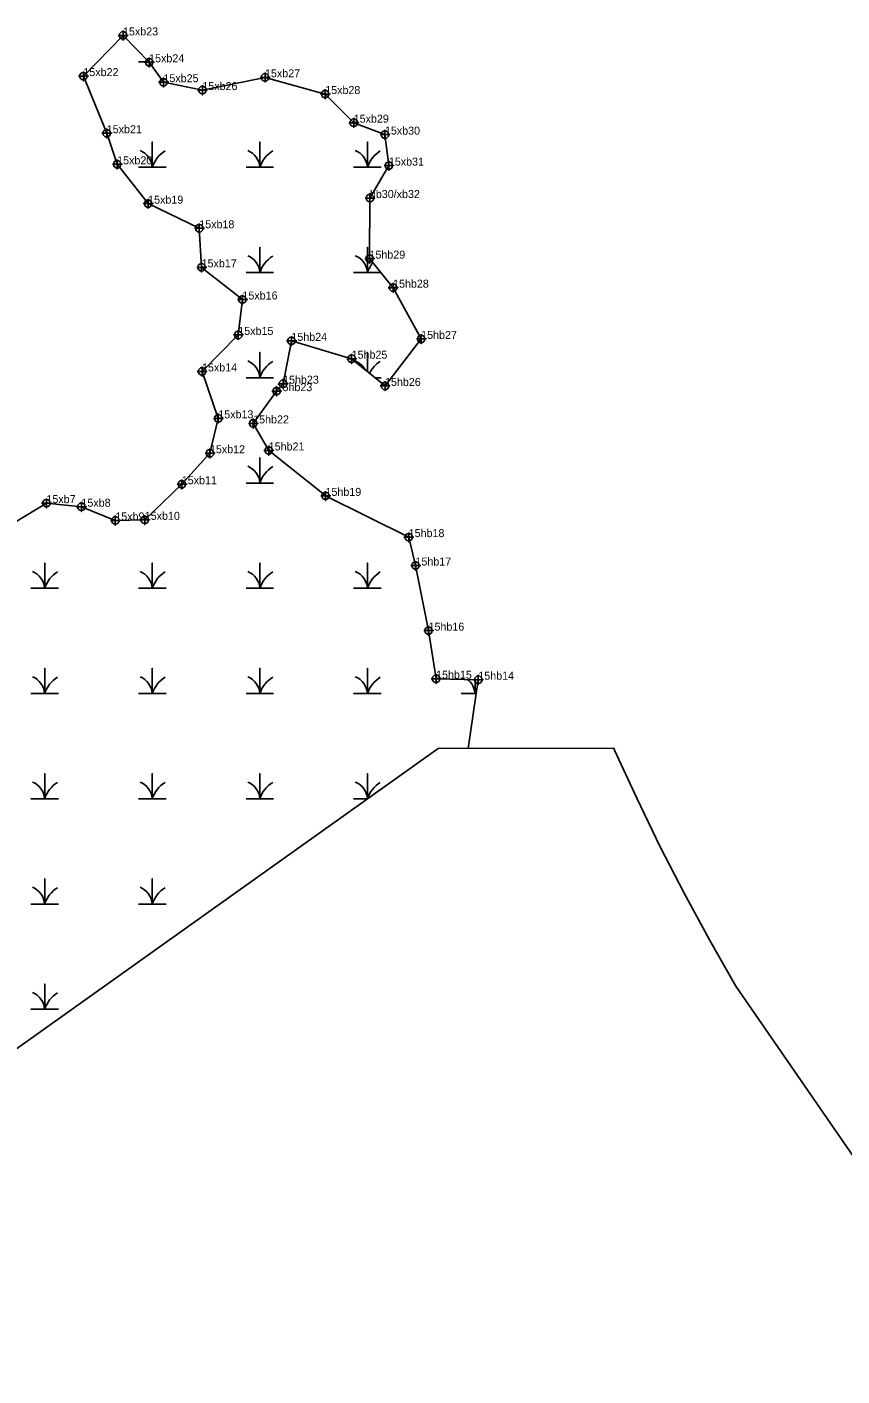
# Model space of a CAD drawing. Extents: x 2071991 to 2268989, y 436479 to 469629.
# Drawn here: x 2266760 to 2267269, y 442388 to 443231 of the extents above; entities that cross this region are included whole.
import ezdxf

# ---------------------------------------------------------------- set-up
doc = ezdxf.new("R2010")
doc.units = 0
for name, color, linetype in [('approx_PSA', 7, 'Continuous'), ('Exist Environmental Wetland Boundary', 7, 'Continuous'), ('Exist Environmental Wetland Boundary Cogo Comment', 7, 'Continuous'), ('Exist Environmental Wetland Boundary Cogo Point CELL', 7, 'Continuous'), ('Exist Hydro Swamp or Marsh', 7, 'Continuous')]:
    doc.layers.add(name, color=color, linetype=linetype)

msp = doc.modelspace()

# ---------------------------------------------------------------- linework, layer by layer
at = {"layer": 'approx_PSA'}
for p, q in [((2267016.7, 442780.01), (2266499.86, 442411.99)), ((2267126.52, 442780.25), (2267016.7, 442780.01)), ((2267126.99, 442779.14), (2267126.52, 442780.25)), ((2267140.77, 442748.97), (2267126.99, 442779.14)), ((2267155.24, 442719.12), (2267140.77, 442748.97)), ((2267170.38, 442689.61), (2267155.24, 442719.12)), ((2267186.19, 442660.44), (2267170.38, 442689.61)), ((2267202.66, 442631.65), (2267186.19, 442660.44)), ((2267370.45, 442387.94), (2267202.66, 442631.65))]:
    msp.add_line(p, q, dxfattribs=at)
at = {"layer": 'Exist Environmental Wetland Boundary'}
for points in [[(2266739.57, 442913.82), (2266772.08, 442933.43), (2266793.95, 442931.19), (2266815.12, 442922.63), (2266833.5, 442923.02), (2266856.65, 442945.26), (2266874.2, 442964.63), (2266879.43, 442986.43), (2266869.27, 443015.77), (2266891.91, 443038.56), (2266894.52, 443060.71), (2266869.01, 443080.81), (2266867.53, 443105.22), (2266835.61, 443120.61), (2266816.26, 443145.2), (2266809.77, 443164.62), (2266795.16, 443200.3), (2266819.93, 443225.76), (2266836.23, 443209), (2266845.18, 443196.5), (2266869.48, 443191.58), (2266908.61, 443199.54), (2266946.21, 443189.1), (2266964.02, 443171.21), (2266983.51, 443163.75)], [(2266983.51, 443163.75), (2266985.98, 443144.39), (2266974.12, 443124.12), (2266973.87, 443086.25), (2266988.6, 443068.1), (2267006.16, 443036.08), (2266983.58, 443006.69), (2266962.73, 443023.71), (2266925.11, 443034.87), (2266919.89, 443008.09), (2266915.84, 443003.45)], [(2267035.53, 442780.05), (2267041.86, 442823.08), (2267015.48, 442823.73), (2267010.76, 442853.75), (2267002.6, 442894.47), (2266998.36, 442912.2), (2266946.73, 442937.86), (2266910.93, 442966.37), (2266901.23, 442983.27), (2266915.84, 443003.45)]]:
    msp.add_lwpolyline(points, dxfattribs=at)
at = {"layer": 'Exist Environmental Wetland Boundary Cogo Point CELL'}
for points in [[(2266819.93, 443228.76), (2266819.93, 443222.76), (2266819.93, 443225.76), (2266822.93, 443225.76), (2266816.93, 443225.76)], [(2266836.23, 443212), (2266836.23, 443206), (2266836.23, 443209), (2266839.23, 443209), (2266833.23, 443209)], [(2266795.16, 443203.3), (2266795.16, 443197.3), (2266795.16, 443200.3), (2266798.16, 443200.3), (2266792.16, 443200.3)], [(2266845.18, 443199.5), (2266845.18, 443193.5), (2266845.18, 443196.5), (2266848.18, 443196.5), (2266842.18, 443196.5)], [(2266908.61, 443202.54), (2266908.61, 443196.54), (2266908.61, 443199.54), (2266911.61, 443199.54), (2266905.61, 443199.54)], [(2266869.48, 443194.58), (2266869.48, 443188.58), (2266869.48, 443191.58), (2266872.48, 443191.58), (2266866.48, 443191.58)], [(2266946.21, 443192.1), (2266946.21, 443186.1), (2266946.21, 443189.1), (2266949.21, 443189.1), (2266943.21, 443189.1)], [(2266964.02, 443174.21), (2266964.02, 443168.21), (2266964.02, 443171.21), (2266967.02, 443171.21), (2266961.02, 443171.21)], [(2266809.77, 443167.62), (2266809.77, 443161.62), (2266809.77, 443164.62), (2266812.77, 443164.62), (2266806.77, 443164.62)], [(2266983.51, 443166.75), (2266983.51, 443160.75), (2266983.51, 443163.75), (2266986.51, 443163.75), (2266980.51, 443163.75)], [(2266816.26, 443148.2), (2266816.26, 443142.2), (2266816.26, 443145.2), (2266819.26, 443145.2), (2266813.26, 443145.2)], [(2266985.98, 443147.39), (2266985.98, 443141.39), (2266985.98, 443144.39), (2266988.98, 443144.39), (2266982.98, 443144.39)], [(2266835.61, 443123.61), (2266835.61, 443117.61), (2266835.61, 443120.61), (2266838.61, 443120.61), (2266832.61, 443120.61)], [(2266974.12, 443127.12), (2266974.12, 443121.12), (2266974.12, 443124.12), (2266977.12, 443124.12), (2266971.12, 443124.12)], [(2266867.53, 443108.22), (2266867.53, 443102.22), (2266867.53, 443105.22), (2266870.53, 443105.22), (2266864.53, 443105.22)], [(2266869.01, 443083.81), (2266869.01, 443077.81), (2266869.01, 443080.81), (2266872.01, 443080.81), (2266866.01, 443080.81)], [(2266973.87, 443089.25), (2266973.87, 443083.25), (2266973.87, 443086.25), (2266976.87, 443086.25), (2266970.87, 443086.25)], [(2266988.6, 443071.1), (2266988.6, 443065.1), (2266988.6, 443068.1), (2266991.6, 443068.1), (2266985.6, 443068.1)], [(2266894.52, 443063.71), (2266894.52, 443057.71), (2266894.52, 443060.71), (2266897.52, 443060.71), (2266891.52, 443060.71)], [(2266891.91, 443041.56), (2266891.91, 443035.56), (2266891.91, 443038.56), (2266894.91, 443038.56), (2266888.91, 443038.56)], [(2266925.11, 443037.87), (2266925.11, 443031.87), (2266925.11, 443034.87), (2266928.11, 443034.87), (2266922.11, 443034.87)], [(2267006.16, 443039.08), (2267006.16, 443033.08), (2267006.16, 443036.08), (2267009.16, 443036.08), (2267003.16, 443036.08)], [(2266962.73, 443026.71), (2266962.73, 443020.71), (2266962.73, 443023.71), (2266965.73, 443023.71), (2266959.73, 443023.71)], [(2266869.27, 443018.77), (2266869.27, 443012.77), (2266869.27, 443015.77), (2266872.27, 443015.77), (2266866.27, 443015.77)], [(2266915.84, 443006.45), (2266915.84, 443000.45), (2266915.84, 443003.45), (2266918.84, 443003.45), (2266912.84, 443003.45)], [(2266919.89, 443011.09), (2266919.89, 443005.09), (2266919.89, 443008.09), (2266922.89, 443008.09), (2266916.89, 443008.09)], [(2266983.58, 443009.69), (2266983.58, 443003.69), (2266983.58, 443006.69), (2266986.58, 443006.69), (2266980.58, 443006.69)], [(2266879.43, 442989.43), (2266879.43, 442983.43), (2266879.43, 442986.43), (2266882.43, 442986.43), (2266876.43, 442986.43)], [(2266901.23, 442986.27), (2266901.23, 442980.27), (2266901.23, 442983.27), (2266904.23, 442983.27), (2266898.23, 442983.27)], [(2266874.2, 442967.63), (2266874.2, 442961.63), (2266874.2, 442964.63), (2266877.2, 442964.63), (2266871.2, 442964.63)], [(2266910.93, 442969.37), (2266910.93, 442963.37), (2266910.93, 442966.37), (2266913.93, 442966.37), (2266907.93, 442966.37)], [(2266856.65, 442948.26), (2266856.65, 442942.26), (2266856.65, 442945.26), (2266859.65, 442945.26), (2266853.65, 442945.26)], [(2266946.4, 442941), (2266946.4, 442935), (2266946.4, 442938), (2266949.4, 442938), (2266943.4, 442938)], [(2266772.08, 442936.43), (2266772.08, 442930.43), (2266772.08, 442933.43), (2266775.08, 442933.43), (2266769.08, 442933.43)], [(2266793.95, 442934.19), (2266793.95, 442928.19), (2266793.95, 442931.19), (2266796.95, 442931.19), (2266790.95, 442931.19)], [(2266815.12, 442925.63), (2266815.12, 442919.63), (2266815.12, 442922.63), (2266818.12, 442922.63), (2266812.12, 442922.63)], [(2266833.5, 442926.02), (2266833.5, 442920.02), (2266833.5, 442923.02), (2266836.5, 442923.02), (2266830.5, 442923.02)], [(2266998.36, 442915.2), (2266998.36, 442909.2), (2266998.36, 442912.2), (2267001.36, 442912.2), (2266995.36, 442912.2)], [(2267002.6, 442897.47), (2267002.6, 442891.47), (2267002.6, 442894.47), (2267005.6, 442894.47), (2266999.6, 442894.47)], [(2267010.76, 442856.75), (2267010.76, 442850.75), (2267010.76, 442853.75), (2267013.76, 442853.75), (2267007.76, 442853.75)], [(2267015.48, 442826.73), (2267015.48, 442820.73), (2267015.48, 442823.73), (2267018.48, 442823.73), (2267012.48, 442823.73)], [(2267041.86, 442826.08), (2267041.86, 442820.08), (2267041.86, 442823.08), (2267044.86, 442823.08), (2267038.86, 442823.08)]]:
    msp.add_lwpolyline(points, dxfattribs=at)
for centre in [(2266819.93, 443225.76), (2266836.23, 443209), (2266795.16, 443200.3), (2266908.61, 443199.54), (2266845.18, 443196.5), (2266869.48, 443191.58), (2266946.21, 443189.1), (2266809.77, 443164.62), (2266964.02, 443171.21), (2266983.51, 443163.75), (2266816.26, 443145.2), (2266985.98, 443144.39), (2266974.12, 443124.12), (2266835.61, 443120.61), (2266867.53, 443105.22), (2266869.01, 443080.81), (2266973.87, 443086.25), (2266988.6, 443068.1), (2266894.52, 443060.71), (2266891.91, 443038.56), (2266925.11, 443034.87), (2267006.16, 443036.08), (2266962.73, 443023.71), (2266869.27, 443015.77), (2266915.84, 443003.45), (2266919.89, 443008.09), (2266983.58, 443006.69), (2266879.43, 442986.43), (2266901.23, 442983.27), (2266874.2, 442964.63), (2266910.93, 442966.37), (2266856.65, 442945.26), (2266946.4, 442938), (2266772.08, 442933.43), (2266793.95, 442931.19), (2266815.12, 442922.63), (2266833.5, 442923.02), (2266998.36, 442912.2), (2267002.6, 442894.47), (2267010.76, 442853.75), (2267015.48, 442823.73), (2267041.86, 442823.08)]:
    msp.add_circle(centre, 2.34, dxfattribs=at)
at = {"layer": 'Exist Hydro Swamp or Marsh'}
for p, q in [((2266829.58, 443209.16), (2266836.08, 443209.16)), ((2266977.3, 443011.81), (2266981.19, 443011.81))]:
    msp.add_line(p, q, dxfattribs=at)
for points in [[(2266829.58, 443143.38), (2266838.18, 443143.38), (2266838.18, 443159.16), (2266838.18, 443143.38), (2266846.78, 443143.38)], [(2266896.78, 443143.38), (2266905.38, 443143.38), (2266905.38, 443159.16), (2266905.38, 443143.38), (2266913.98, 443143.38)], [(2266963.98, 443143.38), (2266972.59, 443143.38), (2266972.59, 443159.16), (2266972.59, 443143.38), (2266981.19, 443143.38)], [(2266896.78, 443077.6), (2266905.38, 443077.6), (2266905.38, 443093.38), (2266905.38, 443077.6), (2266913.98, 443077.6)], [(2266963.98, 443077.6), (2266972.59, 443077.6), (2266972.59, 443093.38), (2266972.59, 443077.6), (2266980.89, 443077.6)], [(2266896.78, 443011.81), (2266905.38, 443011.81), (2266905.38, 443027.6), (2266905.38, 443011.81), (2266913.98, 443011.81)], [(2266972.59, 443015.66), (2266972.59, 443027.6), (2266972.59, 443015.66)], [(2266896.78, 442946.03), (2266905.38, 442946.03), (2266905.38, 442961.81), (2266905.38, 442946.03), (2266913.98, 442946.03)], [(2266762.37, 442880.25), (2266770.98, 442880.25), (2266770.98, 442896.03), (2266770.98, 442880.25), (2266779.58, 442880.25)], [(2266829.58, 442880.25), (2266838.18, 442880.25), (2266838.18, 442896.03), (2266838.18, 442880.25), (2266846.78, 442880.25)], [(2266896.78, 442880.25), (2266905.38, 442880.25), (2266905.38, 442896.03), (2266905.38, 442880.25), (2266913.98, 442880.25)], [(2266963.98, 442880.25), (2266972.59, 442880.25), (2266972.59, 442896.03), (2266972.59, 442880.25), (2266981.19, 442880.25)], [(2266762.37, 442814.47), (2266770.98, 442814.47), (2266770.98, 442830.25), (2266770.98, 442814.47), (2266779.58, 442814.47)], [(2266829.58, 442814.47), (2266838.18, 442814.47), (2266838.18, 442830.25), (2266838.18, 442814.47), (2266846.78, 442814.47)], [(2266896.78, 442814.47), (2266905.38, 442814.47), (2266905.38, 442830.25), (2266905.38, 442814.47), (2266913.98, 442814.47)], [(2266963.98, 442814.47), (2266972.59, 442814.47), (2266972.59, 442830.25), (2266972.59, 442814.47), (2266981.19, 442814.47)], [(2267031.19, 442814.47), (2267039.79, 442814.47), (2267039.79, 442823.13)], [(2267039.79, 442823.13), (2267039.79, 442814.47), (2267040.59, 442814.47)], [(2266762.37, 442748.69), (2266770.98, 442748.69), (2266770.98, 442764.47), (2266770.98, 442748.69), (2266779.58, 442748.69)], [(2266829.58, 442748.69), (2266838.18, 442748.69), (2266838.18, 442764.47), (2266838.18, 442748.69), (2266846.78, 442748.69)], [(2266896.78, 442748.69), (2266905.38, 442748.69), (2266905.38, 442764.47), (2266905.38, 442748.69), (2266913.98, 442748.69)], [(2266963.98, 442748.69), (2266972.59, 442748.69), (2266972.59, 442764.47), (2266972.59, 442748.69), (2266972.72, 442748.69)], [(2266762.37, 442682.91), (2266770.98, 442682.91), (2266770.98, 442698.69), (2266770.98, 442682.91), (2266779.58, 442682.91)], [(2266829.58, 442682.91), (2266838.18, 442682.91), (2266838.18, 442698.69), (2266838.18, 442682.91), (2266846.78, 442682.91)], [(2266762.37, 442617.13), (2266770.98, 442617.13), (2266770.98, 442632.91), (2266770.98, 442617.13), (2266779.58, 442617.13)]]:
    msp.add_lwpolyline(points, dxfattribs=at)
for centre, radius, start, end in [((2266825.91, 443142.49), 12.3, 4.14034, 67.53497), ((2266856.42, 443137.32), 19.22, 122.12745, 161.62219), ((2266893.12, 443142.49), 12.3, 4.14034, 67.53497), ((2266923.62, 443137.32), 19.22, 122.12745, 161.62219), ((2266960.32, 443142.49), 12.3, 4.14034, 67.53497), ((2266990.83, 443137.32), 19.22, 122.12745, 161.62219), ((2266893.12, 443076.71), 12.3, 4.14034, 67.53497), ((2266923.62, 443071.53), 19.22, 122.12745, 161.62219), ((2266960.32, 443076.71), 12.3, 4.14034, 67.53497), ((2266990.83, 443071.53), 19.22, 140.7578, 161.62219), ((2266893.12, 443010.93), 12.3, 4.14034, 67.53497), ((2266923.62, 443005.75), 19.22, 122.12745, 161.62219), ((2266960.32, 443010.93), 12.3, 29.03957, 67.53497), ((2266990.83, 443005.75), 19.22, 122.12745, 152.36075), ((2266893.12, 442945.15), 12.3, 4.14034, 67.53497), ((2266923.62, 442939.97), 19.22, 122.12745, 161.62219), ((2266758.71, 442879.37), 12.3, 4.14034, 67.53497), ((2266789.22, 442874.19), 19.22, 122.12745, 161.62219), ((2266825.91, 442879.37), 12.3, 4.14034, 67.53497), ((2266856.42, 442874.19), 19.22, 122.12745, 161.62219), ((2266893.12, 442879.37), 12.3, 4.14034, 67.53497), ((2266923.62, 442874.19), 19.22, 122.12745, 161.62219), ((2266960.32, 442879.37), 12.3, 4.14034, 67.53497), ((2266990.83, 442874.19), 19.22, 122.12745, 161.62219), ((2266758.71, 442813.59), 12.3, 4.14034, 67.53497), ((2266789.22, 442808.41), 19.22, 122.12745, 161.62219), ((2266825.91, 442813.59), 12.3, 4.14034, 67.53497), ((2266856.42, 442808.41), 19.22, 122.12745, 161.62219), ((2266893.12, 442813.59), 12.3, 4.14034, 67.53497), ((2266923.62, 442808.41), 19.22, 122.12745, 161.62219), ((2266960.32, 442813.59), 12.3, 4.14034, 67.53497), ((2266990.83, 442808.41), 19.22, 122.12745, 161.62219), ((2267027.52, 442813.59), 12.3, 4.14034, 51.79275), ((2267058.03, 442808.41), 19.22, 152.25874, 161.62219), ((2266758.71, 442747.8), 12.3, 4.14034, 67.53497), ((2266789.22, 442742.63), 19.22, 122.12745, 161.62219), ((2266825.91, 442747.8), 12.3, 4.14034, 67.53497), ((2266856.42, 442742.63), 19.22, 122.12745, 161.62219), ((2266893.12, 442747.8), 12.3, 4.14034, 67.53497), ((2266923.62, 442742.63), 19.22, 122.12745, 161.62219), ((2266960.32, 442747.8), 12.3, 4.14034, 67.53497), ((2266990.83, 442742.63), 19.22, 122.12745, 161.62219), ((2266758.71, 442682.02), 12.3, 4.14034, 67.53497), ((2266789.22, 442676.85), 19.22, 122.12745, 161.62219), ((2266825.91, 442682.02), 12.3, 4.14034, 67.53497), ((2266856.42, 442676.85), 19.22, 122.12745, 161.62219), ((2266758.71, 442616.24), 12.3, 4.14034, 67.53497), ((2266789.22, 442611.07), 19.22, 122.12745, 161.62219)]:
    msp.add_arc(centre, radius, start, end, dxfattribs=at)

# ---------------------------------------------------------------- texts
at = {"layer": 'Exist Environmental Wetland Boundary Cogo Comment'}
for s, p in [('15xb23', (2266819.93, 443225.76)), ('15xb24', (2266836.23, 443209)), ('15xb22', (2266795.16, 443200.3)), ('15xb25', (2266845.18, 443196.5)), ('15xb27', (2266908.61, 443199.54)), ('15xb26', (2266869.48, 443191.58)), ('15xb28', (2266946.21, 443189.1)), ('15xb29', (2266964.02, 443171.21)), ('15xb21', (2266809.77, 443164.62)), ('15xb30', (2266983.51, 443163.75)), ('15xb20', (2266816.26, 443145.2)), ('15xb31', (2266985.98, 443144.39)), ('15xb19', (2266835.61, 443120.61)), ('hb30/xb32', (2266974.12, 443124.12)), ('15xb18', (2266867.53, 443105.22)), ('15hb29', (2266973.87, 443086.25)), ('15xb17', (2266869.01, 443080.81)), ('15hb28', (2266988.6, 443068.1)), ('15xb16', (2266894.52, 443060.71)), ('15xb15', (2266891.91, 443038.56)), ('15hb24', (2266925.11, 443034.87)), ('15hb27', (2267006.16, 443036.08)), ('15hb25', (2266962.73, 443023.71)), ('15xb14', (2266869.27, 443015.77)), ('15hb23', (2266915.84, 443003.45)), ('15hb23', (2266919.89, 443008.09)), ('15hb26', (2266983.58, 443006.69)), ('15xb13', (2266879.43, 442986.43)), ('15hb22', (2266901.23, 442983.27)), ('15xb12', (2266874.2, 442964.63)), ('15hb21', (2266910.93, 442966.37)), ('15xb11', (2266856.65, 442945.26)), ('15xb7', (2266772.08, 442933.43)), ('15hb19', (2266946.4, 442938)), ('15xb8', (2266793.95, 442931.19)), ('15xb9', (2266815.12, 442922.63)), ('15xb10', (2266833.5, 442923.02)), ('15hb18', (2266998.36, 442912.2)), ('15hb17', (2267002.6, 442894.47)), ('15hb16', (2267010.76, 442853.75)), ('15hb15', (2267015.48, 442823.73)), ('15hb14', (2267041.86, 442823.08))]:
    msp.add_text(s, height=5, dxfattribs=at).set_placement(p)

doc.saveas('drawing.dxf')
